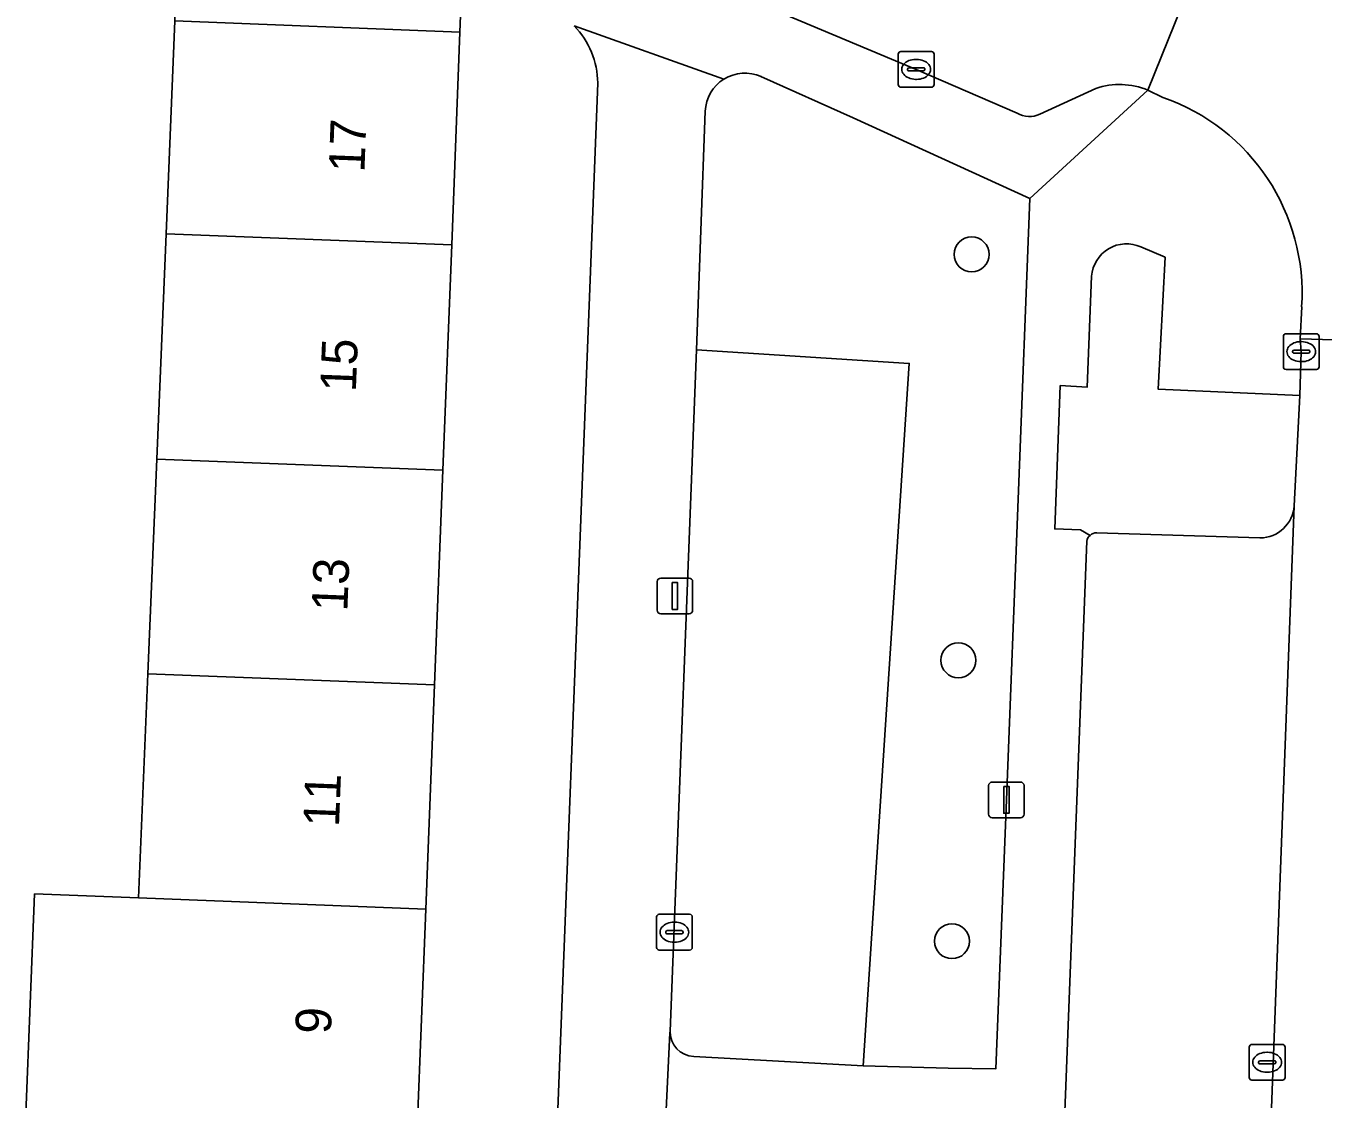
# Model space of a CAD drawing. Extents: x 161354 to 162026, y 386504 to 387460.
# Drawn here: x 161483.43 to 161519.72, y 387260.58 to 387290.6 of the extents above; entities that cross this region are included whole.
import ezdxf

# ---------------------------------------------------------------- set-up
doc = ezdxf.new("R2010")
doc.units = 0
for name, color, linetype in [('IMGEO_Boom', 7, 'Continuous'), ('IMGEO_Erf', 7, 'Continuous'), ('IMGEO_Groenvoorziening', 7, 'Continuous'), ('IMGEO_Kolk', 7, 'Continuous'), ('IMGEO_Lichtmast', 7, 'Continuous'), ('IMGEO_Pand', 7, 'Continuous'), ('IMGEO_Pand_nummerreeks', 7, 'Continuous'), ('IMGEO_Parkeervlak_open', 7, 'Continuous'), ('IMGEO_Rijbaan_lokaal_open', 7, 'Continuous'), ('IMGEO_Voetpad_gesloten', 7, 'Continuous'), ('IMGEO_Voetpad_open', 7, 'Continuous')]:
    doc.layers.add(name, color=color, linetype=linetype)

msp = doc.modelspace()

# ---------------------------------------------------------------- linework, layer by layer
at = {"layer": 'IMGEO_Boom'}
for centre in [(161509.884, 387284.205), (161509.515, 387272.852), (161509.335, 387264.995)]:
    msp.add_circle(centre, 0.489, dxfattribs=at)
at = {"layer": 'IMGEO_Erf'}
for points in [[(161496.51, 387314.625), (161496.28, 387308.706), (161496.042, 387302.589), (161495.805, 387296.489), (161495.569, 387290.426), (161495.338, 387284.473), (161495.093, 387278.169), (161494.859, 387272.163), (161494.616, 387265.89), (161494.376, 387259.738)], [(161483.425, 387260.164), (161483.665, 387266.316), (161486.578, 387266.203), (161486.837, 387272.475), (161487.085, 387278.48), (161487.346, 387284.784), (161487.592, 387290.736), (161487.842, 387296.799), (161488.094, 387302.898)], [(161497.321, 387235.037), (161497.904, 387250), (161499.423, 387289)]]:
    msp.add_lwpolyline(points, dxfattribs=at)
msp.add_arc((161497.155, 387288.997), 2.268, 0.0844, 44.8491, dxfattribs=at)
at = {"layer": 'IMGEO_Groenvoorziening'}
for points in [[(161511.517, 387285.774), (161506.571, 387288.028), (161503.992, 387289.179)], [(161502.431, 387288.21), (161502.183, 387281.538), (161508.139, 387281.154), (161506.851, 387261.51), (161509.227, 387261.44), (161510.562, 387261.423), (161510.857, 387268.947), (161511.517, 387285.774)], [(161519.071, 387280.259), (161515.103, 387280.439), (161515.298, 387284.127), (161514.623, 387284.416)], [(161513.24, 387283.594), (161513.118, 387280.489), (161512.367, 387280.538), (161512.209, 387276.529), (161512.931, 387276.499), (161513.202, 387276.346)], [(161508.139, 387281.154), (161502.183, 387281.538), (161501.45, 387262.482)], [(161502.114, 387261.766), (161506.851, 387261.51), (161508.139, 387281.154)], [(161518.907, 387277.174), (161519.071, 387280.259)], [(161513.384, 387276.421), (161517.954, 387276.276)]]:
    msp.add_lwpolyline(points, dxfattribs=at)
for centre, radius, start, end in [((161503.541, 387288.161), 1.113, 66.0826, 121.7509), ((161503.538, 387288.166), 1.108, 121.7602, 177.711), ((161514.22, 387283.519), 0.983, 65.8053, 175.6458), ((161517.955, 387277.23), 0.954, 269.9395, 356.6565), ((161513.408, 387276.105), 0.317, 94.2784, 130.5135), ((161502.141, 387262.457), 0.692, 177.9551, 267.729)]:
    msp.add_arc(centre, radius, start, end, dxfattribs=at)
at = {"layer": 'IMGEO_Kolk'}
for p, q in [((161507.908, 387289.882), (161508.76, 387289.882)), ((161507.833, 387288.956), (161507.833, 387289.808)), ((161508.321, 387289.662), (161508.346, 387289.662)), ((161508.834, 387289.808), (161508.834, 387288.956)), ((161508.092, 387289.376), (161508.092, 387289.388)), ((161508.53, 387289.339), (161508.132, 387289.339)), ((161508.135, 387289.425), (161508.533, 387289.425)), ((161508.576, 387289.388), (161508.576, 387289.376)), ((161508.76, 387288.882), (161507.908, 387288.882)), ((161508.344, 387289.102), (161508.319, 387289.102)), ((161518.607, 387281.059), (161518.607, 387281.911)), ((161518.682, 387281.985), (161519.534, 387281.985)), ((161519.608, 387281.911), (161519.608, 387281.059)), ((161518.909, 387281.528), (161519.307, 387281.528)), ((161519.095, 387281.765), (161519.12, 387281.765)), ((161518.866, 387281.479), (161518.866, 387281.491)), ((161519.304, 387281.442), (161518.906, 387281.442)), ((161519.118, 387281.205), (161519.093, 387281.205)), ((161519.35, 387281.491), (161519.35, 387281.479)), ((161519.534, 387280.985), (161518.682, 387280.985)), ((161501.069, 387264.82), (161501.069, 387265.672)), ((161501.144, 387265.746), (161501.996, 387265.746)), ((161502.07, 387265.672), (161502.07, 387264.82)), ((161501.328, 387265.24), (161501.328, 387265.252)), ((161501.766, 387265.203), (161501.368, 387265.203)), ((161501.371, 387265.289), (161501.769, 387265.289)), ((161501.557, 387265.526), (161501.582, 387265.526)), ((161501.812, 387265.252), (161501.812, 387265.24)), ((161501.58, 387264.966), (161501.555, 387264.966)), ((161501.996, 387264.746), (161501.144, 387264.746)), ((161517.654, 387261.181), (161517.654, 387262.033)), ((161517.729, 387262.107), (161518.581, 387262.107)), ((161518.655, 387262.033), (161518.655, 387261.181)), ((161517.913, 387261.601), (161517.913, 387261.613)), ((161517.956, 387261.65), (161518.354, 387261.65)), ((161518.142, 387261.887), (161518.167, 387261.887)), ((161518.397, 387261.613), (161518.397, 387261.601)), ((161518.351, 387261.564), (161517.953, 387261.564)), ((161518.165, 387261.327), (161518.14, 387261.327)), ((161518.581, 387261.107), (161517.729, 387261.107))]:
    msp.add_line(p, q, dxfattribs=at)
for points in [[(161507.908, 387289.882), (161508.76, 387289.882)], [(161507.833, 387288.956), (161507.833, 387289.808)], [(161508.834, 387289.808), (161508.834, 387288.956)], [(161508.76, 387288.882), (161507.908, 387288.882)], [(161518.607, 387281.059), (161518.607, 387281.911)], [(161518.682, 387281.985), (161519.534, 387281.985)], [(161519.608, 387281.911), (161519.608, 387281.059)], [(161519.534, 387280.985), (161518.682, 387280.985)], [(161501.069, 387264.82), (161501.069, 387265.672)], [(161501.144, 387265.746), (161501.996, 387265.746)], [(161502.07, 387265.672), (161502.07, 387264.82)], [(161501.996, 387264.746), (161501.144, 387264.746)], [(161517.654, 387261.181), (161517.654, 387262.033)], [(161517.729, 387262.107), (161518.581, 387262.107)], [(161518.655, 387262.033), (161518.655, 387261.181)], [(161518.581, 387261.107), (161517.729, 387261.107)]]:
    msp.add_lwpolyline(points, dxfattribs=at)
for centre, radius, start, end in [((161507.91, 387289.806), 0.0765, 91.552, 178.448), ((161507.91, 387289.806), 0.0765, 91.552, 178.448), ((161508.758, 387289.806), 0.0765, 1.552, 88.448), ((161508.758, 387289.806), 0.0765, 1.552, 88.448), ((161508.132, 387289.385), 0.0403, 85.8775, 175.7526), ((161508.129, 387289.375), 0.0366, 178.938, 274.7102), ((161508.533, 387289.382), 0.043, 264.8664, 352.4533), ((161508.537, 387289.387), 0.0386, 1.7309, 96.639), ((161507.91, 387288.958), 0.0765, 181.552, 268.448), ((161507.91, 387288.958), 0.0765, 181.552, 268.448), ((161508.758, 387288.958), 0.0765, 271.552, 358.448), ((161508.758, 387288.958), 0.0765, 271.552, 358.448), ((161518.684, 387281.909), 0.0765, 91.552, 178.448), ((161518.684, 387281.909), 0.0765, 91.552, 178.448), ((161519.532, 387281.909), 0.0765, 1.552, 88.448), ((161519.532, 387281.909), 0.0765, 1.552, 88.448), ((161518.906, 387281.488), 0.0403, 85.8775, 175.7526), ((161519.311, 387281.49), 0.0386, 1.7309, 96.639), ((161518.903, 387281.478), 0.0366, 178.938, 274.7102), ((161519.307, 387281.485), 0.043, 264.8664, 352.4533), ((161518.684, 387281.061), 0.0765, 181.552, 268.448), ((161518.684, 387281.061), 0.0765, 181.552, 268.448), ((161519.532, 387281.061), 0.0765, 271.552, 358.448), ((161519.532, 387281.061), 0.0765, 271.552, 358.448), ((161501.146, 387265.67), 0.0765, 91.552, 178.448), ((161501.146, 387265.67), 0.0765, 91.552, 178.448), ((161501.994, 387265.67), 0.0765, 1.552, 88.448), ((161501.994, 387265.67), 0.0765, 1.552, 88.448), ((161501.368, 387265.249), 0.0403, 85.8775, 175.7526), ((161501.365, 387265.239), 0.0366, 178.938, 274.7102), ((161501.769, 387265.246), 0.043, 264.8664, 352.4533), ((161501.773, 387265.251), 0.0386, 1.7309, 96.639), ((161501.146, 387264.822), 0.0765, 181.552, 268.448), ((161501.146, 387264.822), 0.0765, 181.552, 268.448), ((161501.994, 387264.822), 0.0765, 271.552, 358.448), ((161501.994, 387264.822), 0.0765, 271.552, 358.448), ((161517.731, 387262.031), 0.0765, 91.552, 178.448), ((161517.731, 387262.031), 0.0765, 91.552, 178.448), ((161518.579, 387262.031), 0.0765, 1.552, 88.448), ((161518.579, 387262.031), 0.0765, 1.552, 88.448), ((161517.953, 387261.61), 0.0403, 85.8775, 175.7526), ((161517.95, 387261.6), 0.0366, 178.938, 274.7102), ((161518.354, 387261.607), 0.043, 264.8664, 352.4533), ((161518.358, 387261.612), 0.0386, 1.7309, 96.639), ((161517.731, 387261.183), 0.0765, 181.552, 268.448), ((161517.731, 387261.183), 0.0765, 181.552, 268.448), ((161518.579, 387261.183), 0.0765, 271.552, 358.448), ((161518.579, 387261.183), 0.0765, 271.552, 358.448)]:
    msp.add_arc(centre, radius, start, end, dxfattribs=at)
for centre, major_axis, ratio, start_param, end_param in [((161508.32, 387289.382), (-0.387, 0.002), 0.722429, 4.712389, 7.853982), ((161508.345, 387289.382), (-0.39, 0.002), 0.717154, 1.570796, 4.712389), ((161519.094, 387281.485), (-0.387, 0.002), 0.722429, 4.712389, 7.853982), ((161519.119, 387281.485), (-0.39, 0.002), 0.717154, 1.570796, 4.712389), ((161501.556, 387265.246), (-0.387, 0.002), 0.722429, 4.712389, 7.853982), ((161501.581, 387265.246), (-0.39, 0.002), 0.717154, 1.570796, 4.712389), ((161518.141, 387261.607), (-0.387, 0.002), 0.722429, 4.712389, 7.853982), ((161518.166, 387261.607), (-0.39, 0.002), 0.717154, 1.570796, 4.712389)]:
    msp.add_ellipse(centre, major_axis=major_axis, ratio=ratio, start_param=start_param, end_param=end_param, dxfattribs=at)
at = {"layer": 'IMGEO_Lichtmast'}
for p, q in [((161501.089, 387274.252), (161501.089, 387275.052)), ((161501.089, 387275.052), (161501.089, 387274.252)), ((161501.189, 387275.152), (161501.979, 387275.152)), ((161501.979, 387275.152), (161501.189, 387275.152)), ((161502.079, 387275.052), (161502.079, 387274.252)), ((161502.079, 387274.252), (161502.079, 387275.052)), ((161501.979, 387274.152), (161501.189, 387274.152)), ((161501.189, 387274.152), (161501.979, 387274.152)), ((161510.362, 387268.547), (161510.362, 387269.347)), ((161510.362, 387269.347), (161510.362, 387268.547)), ((161510.462, 387269.447), (161511.252, 387269.447)), ((161511.252, 387269.447), (161510.462, 387269.447)), ((161511.352, 387269.347), (161511.352, 387268.547)), ((161511.352, 387268.547), (161511.352, 387269.347)), ((161511.252, 387268.447), (161510.462, 387268.447)), ((161510.462, 387268.447), (161511.252, 387268.447))]:
    msp.add_line(p, q, dxfattribs=at)
for points in [[(161501.509, 387275.027), (161501.659, 387275.027), (161501.659, 387274.277), (161501.509, 387274.277), (161501.509, 387275.027)], [(161510.782, 387269.322), (161510.932, 387269.322), (161510.932, 387268.572), (161510.782, 387268.572), (161510.782, 387269.322)]]:
    msp.add_lwpolyline(points, dxfattribs=at)
for centre, start, end in [((161501.189, 387275.052), 90, 180), ((161501.189, 387275.052), 90, 180), ((161501.979, 387275.052), 0, 90), ((161501.979, 387275.052), 360, 90), ((161501.189, 387274.252), 180, 270), ((161501.189, 387274.252), 180, 270), ((161501.979, 387274.252), 270, 0), ((161501.979, 387274.252), 270, 0), ((161510.462, 387269.347), 90, 180), ((161510.462, 387269.347), 90, 180), ((161511.252, 387269.347), 0, 90), ((161511.252, 387269.347), 360, 90), ((161510.462, 387268.547), 180, 270), ((161510.462, 387268.547), 180, 270), ((161511.252, 387268.547), 270, 0), ((161511.252, 387268.547), 270, 0)]:
    msp.add_arc(centre, 0.1, start, end, dxfattribs=at)
at = {"layer": 'IMGEO_Pand'}
for points in [[(161487.842, 387296.799), (161487.592, 387290.736), (161495.569, 387290.426), (161495.805, 387296.489)], [(161495.338, 387284.473), (161495.569, 387290.426), (161487.592, 387290.736), (161487.346, 387284.784)], [(161487.346, 387284.784), (161487.085, 387278.48), (161495.093, 387278.169), (161495.338, 387284.473)], [(161494.859, 387272.163), (161495.093, 387278.169), (161487.085, 387278.48), (161486.837, 387272.475)], [(161494.616, 387265.89), (161494.859, 387272.163), (161486.837, 387272.475), (161486.578, 387266.203)], [(161494.616, 387265.89), (161486.578, 387266.203), (161483.665, 387266.316), (161483.425, 387260.164), (161486.324, 387260.051), (161494.376, 387259.738)]]:
    msp.add_lwpolyline(points, close=True, dxfattribs=at)
at = {"layer": 'IMGEO_Parkeervlak_open'}
for points in [[(161517.501, 387239.759), (161518.907, 387277.174)], [(161513.105, 387276.187), (161511.756, 387241.118)], [(161517.954, 387276.276), (161513.384, 387276.421)]]:
    msp.add_lwpolyline(points, dxfattribs=at)
for centre, radius, start, end in [((161517.955, 387277.23), 0.954, 269.9395, 356.6565), ((161513.401, 387276.115), 0.305, 130.8216, 166.4068), ((161513.408, 387276.105), 0.317, 94.2784, 130.5135)]:
    msp.add_arc(centre, radius, start, end, dxfattribs=at)
at = {"layer": 'IMGEO_Rijbaan_lokaal_open'}
for points in [[(161514.82, 387288.801), (161516.327, 387292.547), (161516.63, 387293.402), (161515.593, 387293.893), (161509.619, 387296.542)], [(161517.755, 387292.931), (161516.63, 387293.402), (161516.327, 387292.547), (161514.82, 387288.801), (161515.238, 387288.599)], [(161504.709, 387290.897), (161508.334, 387289.382), (161511.159, 387288.154)], [(161511.796, 387288.128), (161513.357, 387288.849)], [(161519.12, 387282.742), (161519.081, 387281.84), (161524.09, 387281.693), (161524.187, 387283.509)]]:
    msp.add_lwpolyline(points, dxfattribs=at)
msp.add_lwpolyline([(161524.09, 387281.693), (161519.081, 387281.84), (161519.108, 387281.485), (161519.071, 387280.259), (161518.907, 387277.174), (161517.501, 387239.759), (161517.431, 387236.512), (161517.296, 387234.737), (161522.278, 387234.465), (161522.279, 387234.522), (161522.374, 387236.295), (161522.842, 387248.344), (161523.321, 387261.825), (161524.078, 387281.302)], close=True, dxfattribs=at)
for centre, radius, start, end in [((161514.024, 387286.849), 2.108, 67.8085, 108.4331), ((161513.333, 387283.121), 5.799, 356.2497, 70.8228), ((161511.503, 387288.767), 0.703, 240.678, 294.6474)]:
    msp.add_arc(centre, radius, start, end, dxfattribs=at)
at = {"layer": 'IMGEO_Voetpad_gesloten'}
for points in [[(161515.238, 387288.599), (161514.82, 387288.801), (161511.517, 387285.774), (161510.857, 387268.947), (161510.562, 387261.423), (161509.227, 387261.44), (161506.851, 387261.51), (161502.114, 387261.766)], [(161514.623, 387284.416), (161515.298, 387284.127), (161515.103, 387280.439), (161519.071, 387280.259), (161519.108, 387281.485), (161519.081, 387281.84), (161519.12, 387282.742)], [(161513.202, 387276.346), (161512.931, 387276.499), (161512.209, 387276.529), (161512.367, 387280.538), (161513.118, 387280.489), (161513.24, 387283.594)], [(161511.756, 387241.118), (161513.105, 387276.187)], [(161501.45, 387262.482), (161501.445, 387262.435), (161501.221, 387257.726), (161501.224, 387257.664)]]:
    msp.add_lwpolyline(points, dxfattribs=at)
for centre, radius, start, end in [((161513.333, 387283.121), 5.799, 356.2497, 70.8228), ((161514.22, 387283.519), 0.983, 65.8053, 175.6458), ((161513.401, 387276.115), 0.305, 130.8216, 166.4068), ((161502.141, 387262.457), 0.692, 177.9551, 267.729)]:
    msp.add_arc(centre, radius, start, end, dxfattribs=at)
at = {"layer": 'IMGEO_Voetpad_open'}
for points in [[(161511.159, 387288.154), (161508.334, 387289.382), (161504.709, 387290.897)], [(161502.955, 387289.108), (161498.763, 387290.596)], [(161498.763, 387290.596), (161502.955, 387289.108)], [(161503.992, 387289.179), (161506.571, 387288.028), (161511.517, 387285.774), (161514.82, 387288.801)], [(161499.423, 387289), (161497.904, 387250), (161497.321, 387235.037)], [(161513.357, 387288.849), (161511.796, 387288.128)], [(161501.445, 387262.435), (161501.45, 387262.482), (161502.183, 387281.538), (161502.431, 387288.21)], [(161494.492, 387232.461), (161494.526, 387232.455), (161500.314, 387231.769), (161500.348, 387233.12), (161500.49, 387237.41), (161500.918, 387250), (161501.224, 387257.664), (161501.221, 387257.726), (161501.445, 387262.435)]]:
    msp.add_lwpolyline(points, dxfattribs=at)
for centre, radius, start, end in [((161497.155, 387288.997), 2.268, 0.0844, 44.8491), ((161503.541, 387288.161), 1.113, 66.0826, 121.7509), ((161503.538, 387288.166), 1.108, 121.7602, 177.711), ((161514.024, 387286.849), 2.108, 67.8085, 108.4331), ((161511.503, 387288.767), 0.703, 240.678, 294.6474)]:
    msp.add_arc(centre, radius, start, end, dxfattribs=at)

# ---------------------------------------------------------------- texts
at = {"layer": 'IMGEO_Pand_nummerreeks'}
for s, rotation, p in [('17', 87.7739, (161492.894, 387286.487)), ('15', 87.7739, (161492.655, 387280.347)), ('13', 87.7739, (161492.417, 387274.207)), ('11', 87.7739, (161492.183, 387268.181)), ('9', 87.7714, (161491.957, 387262.386))]:
    msp.add_text(s, height=1, rotation=rotation, dxfattribs=at).set_placement(p)

doc.saveas('drawing.dxf')
